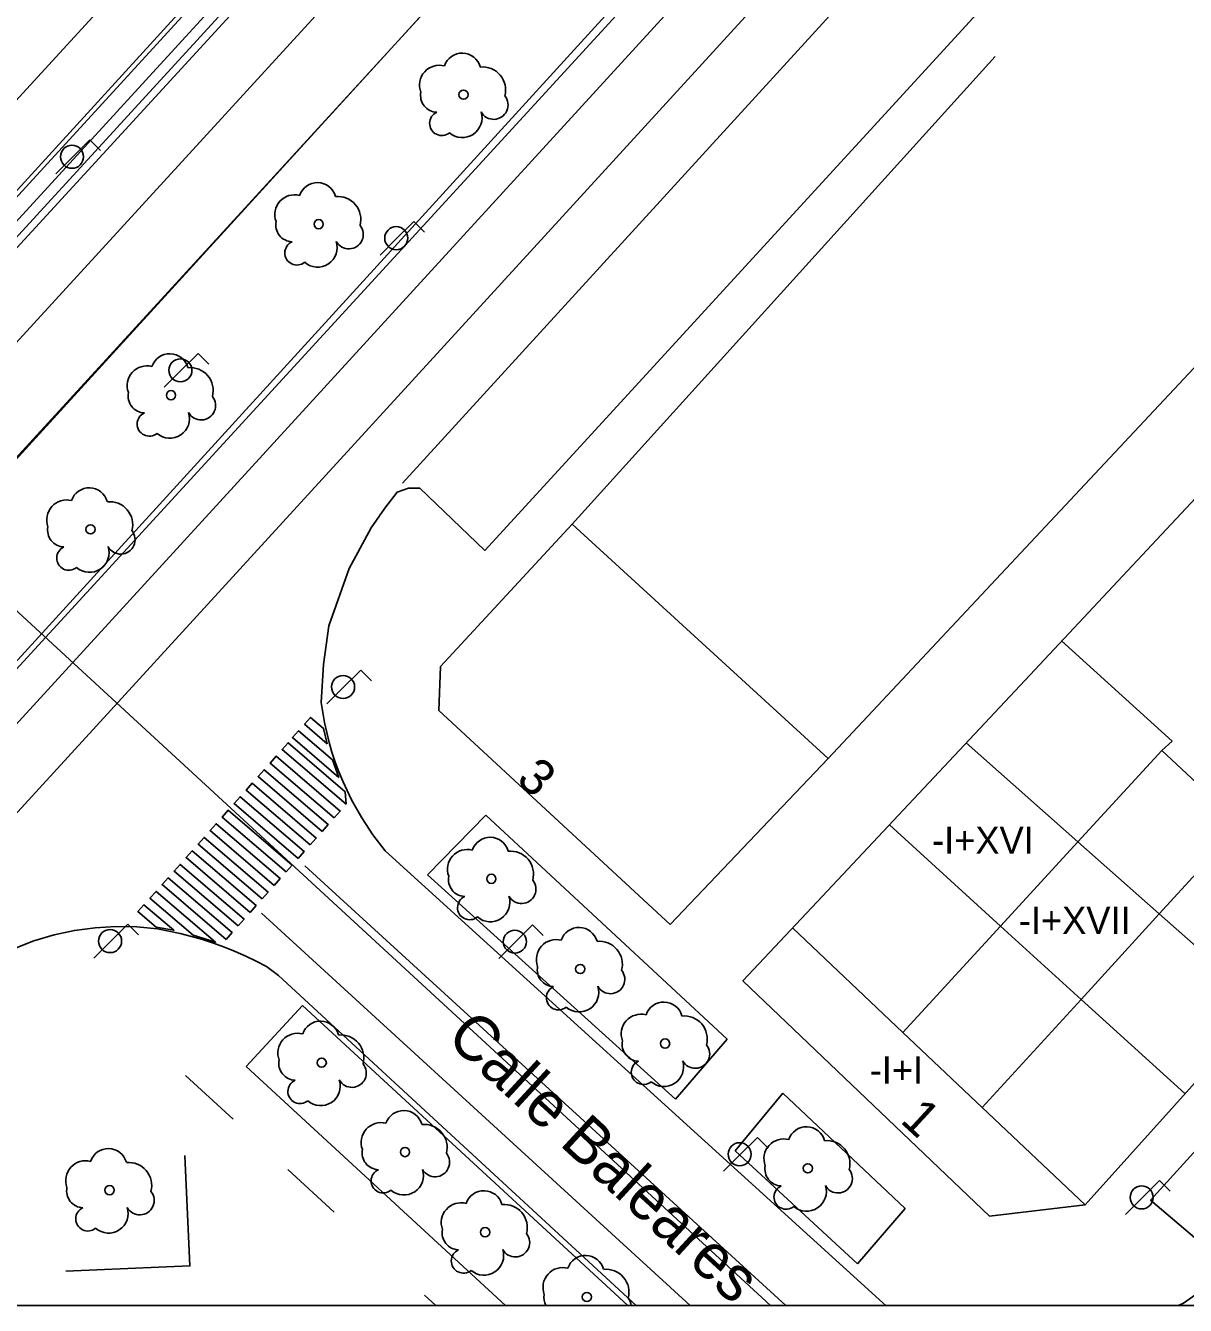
# Model space of a CAD drawing. Extents: x 282771 to 285132, y 4823109 to 4825496.
# Drawn here: x 283950.5 to 284014.7, y 4823109 to 4823179.8 of the extents above; entities that cross this region are included whole.
import ezdxf

# ---------------------------------------------------------------- set-up
doc = ezdxf.new("R2010")
doc.units = 0
for name, color, linetype in [('ACERA-BORDILLO', 7, 'Continuous'), ('ACERA-INTERIOR', 7, 'Continuous'), ('ARBOL', 7, 'Continuous'), ('BORDILLO', 7, 'Continuous'), ('CALLE-EJE', 7, 'Continuous'), ('CALLE-TEXTO', 7, 'Continuous'), ('Default', 7, 'Continuous'), ('EDIFICIO', 7, 'Continuous'), ('FAROLA', 7, 'Continuous'), ('MEDIANERA', 7, 'Continuous'), ('NUM-LOCAL', 7, 'Continuous'), ('NUM-PORTAL', 7, 'Continuous'), ('PASO-PEATONES', 7, 'Continuous'), ('SENAL-VIARIA', 7, 'Continuous'), ('TXT-ALTURA-EDIFICIO', 7, 'Continuous'), ('VALLA', 7, 'Continuous'), ('ZONA-VERDE', 7, 'Continuous')]:
    doc.layers.add(name, color=color, linetype=linetype)

msp = doc.modelspace()

# ---------------------------------------------------------------- linework, layer by layer
at = {"layer": 'ACERA-BORDILLO'}
for points in [[(284014.326, 4823109), (284014.593, 4823109.124), (284015.397, 4823109.695), (284016.228, 4823110.563), (284016.32, 4823110.988), (284016.191, 4823111.671), (284015.933, 4823112.133), (284012.775, 4823114.83), (284094.101, 4823204.374), (284098.214, 4823200.246), (284106.24, 4823208.85), (284107.079, 4823210.016), (284107.725, 4823211.391), (284108.108, 4823212.924), (284108.18, 4823214.534), (284107.929, 4823216.126), (284107.378, 4823217.607), (284106.583, 4823218.902), (284105.619, 4823219.967), (284075.439, 4823247.822), (284073.189, 4823249.142)], [(284057.772, 4823240.028), (283975.939, 4823150.768), (283972.338, 4823154.213), (283971.728, 4823154.207), (283971.091, 4823154), (283970.417, 4823153.099), (283969.65, 4823152.026), (283968.432, 4823149.772), (283967.311, 4823146.597), (283967.016, 4823144.454), (283966.886, 4823142.348), (283967.067, 4823141.242), (283967.327, 4823140.142), (283967.327, 4823140.142), (283967.487, 4823139.598), (283967.666, 4823139.058), (283967.864, 4823138.525), (283968.081, 4823137.999), (283968.57, 4823136.971), (283969.129, 4823135.983), (283969.753, 4823135.041), (283970.436, 4823134.151), (283997.961, 4823109.143), (283998.136, 4823109)], [(284024.967, 4823225.896), (284025.114, 4823226.079), (284025.208, 4823226.251), (284025.275, 4823226.442), (284025.308, 4823226.645), (284025.307, 4823226.85), (284025.271, 4823227.049), (284025.205, 4823227.234), (284025.114, 4823227.399), (284024.998, 4823227.548), (284024.854, 4823227.682), (284024.685, 4823227.793), (284024.497, 4823227.876), (284024.298, 4823227.925), (284024.096, 4823227.939), (284023.901, 4823227.92), (284023.718, 4823227.873), (284020.15, 4823226.633), (284012.18, 4823222.053), (284009.06, 4823219.693), (284005.645, 4823216.782), (283939.52, 4823144.323), (283906.966, 4823109)], [(283917.841, 4823109), (283946.509, 4823140.374), (284024.998, 4823225.93)], [(283984.311, 4823109), (283964.52, 4823127.244), (283963.87, 4823127.754), (283963.3, 4823128.044), (283962.72, 4823128.314), (283962.13, 4823128.574), (283961.54, 4823128.814), (283960.93, 4823129.034), (283960.32, 4823129.234), (283959.71, 4823129.413), (283959.09, 4823129.573), (283958.46, 4823129.713), (283957.84, 4823129.833), (283956.69, 4823129.943), (283955.53, 4823129.963), (283954.38, 4823129.893), (283953.24, 4823129.743), (283952.11, 4823129.493), (283951, 4823129.163), (283949.92, 4823128.744)]]:
    msp.add_lwpolyline(points, dxfattribs=at)
at = {"layer": 'ACERA-INTERIOR'}
for points in [[(283962.02, 4823119.294), (283959.38, 4823121.724)], [(283959.34, 4823117.294), (283959.63, 4823111.184), (283952.76, 4823110.894)], [(283967.61, 4823114.164), (283965.05, 4823116.514)], [(283973.223, 4823109), (283972.61, 4823109.564)]]:
    msp.add_lwpolyline(points, dxfattribs=at)
at = {"layer": 'ARBOL'}
for centre in [(283974.76, 4823175.983), (283966.749, 4823168.817), (283958.58, 4823159.353), (283954.128, 4823151.933), (283976.303, 4823132.598), (283981.219, 4823127.611), (283985.914, 4823123.485), (283966.919, 4823122.428), (283971.524, 4823117.483), (283993.81, 4823116.585), (283955.182, 4823115.376), (283975.958, 4823113.048), (283981.586, 4823109.467)]:
    msp.add_circle(centre, 0.255, dxfattribs=at)
for centre, radius, start, end in [((283974.69, 4823177.243), 1.038, 15.64228, 161.38435), ((283973.43, 4823176.513), 1.097, 75.4318, 200.55608), ((283975.82, 4823176.243), 1.272, 345.03273, 95.79925), ((283973.32, 4823175.943), 0.935, 168.59898, 268.13236), ((283976.43, 4823175.413), 0.797, 208.96246, 38.99103), ((283973.56, 4823174.393), 0.672, 113.73672, 309.4725), ((283974.7, 4823174.693), 1.086, 228.95447, 17.92796), ((283966.679, 4823170.077), 1.038, 15.64228, 161.38435), ((283965.419, 4823169.347), 1.097, 75.4318, 200.55608), ((283967.809, 4823169.077), 1.272, 345.03273, 95.79925), ((283965.309, 4823168.777), 0.935, 168.59898, 268.13236), ((283968.419, 4823168.247), 0.797, 208.96246, 38.99103), ((283965.549, 4823167.227), 0.672, 113.73672, 309.4725), ((283966.689, 4823167.527), 1.086, 228.95447, 17.92796), ((283957.25, 4823159.883), 1.097, 75.4318, 200.55608), ((283958.51, 4823160.613), 1.038, 15.64228, 161.38435), ((283959.64, 4823159.613), 1.272, 345.03273, 95.79925), ((283957.14, 4823159.313), 0.935, 168.59898, 268.13236), ((283960.25, 4823158.783), 0.797, 208.96246, 38.99103), ((283957.38, 4823157.763), 0.672, 113.73672, 309.4725), ((283958.52, 4823158.063), 1.086, 228.95447, 17.92796), ((283954.058, 4823153.193), 1.038, 15.64228, 161.38435), ((283952.798, 4823152.463), 1.097, 75.4318, 200.55608), ((283955.188, 4823152.193), 1.272, 345.03273, 95.79925), ((283952.688, 4823151.893), 0.935, 168.59898, 268.13236), ((283955.798, 4823151.363), 0.797, 208.96246, 38.99103), ((283952.928, 4823150.343), 0.672, 113.73672, 309.4725), ((283954.068, 4823150.643), 1.086, 228.95447, 17.92796), ((283976.233, 4823133.858), 1.038, 15.64228, 161.38435), ((283974.973, 4823133.128), 1.097, 75.4318, 200.55608), ((283977.363, 4823132.858), 1.272, 345.03273, 95.79925), ((283974.863, 4823132.558), 0.935, 168.59898, 268.13236), ((283977.973, 4823132.028), 0.797, 208.96246, 38.99103), ((283975.103, 4823131.008), 0.672, 113.73672, 309.4725), ((283976.243, 4823131.308), 1.086, 228.95447, 17.92796), ((283981.149, 4823128.871), 1.038, 15.64228, 161.38435), ((283979.889, 4823128.141), 1.097, 75.4318, 200.55608), ((283982.279, 4823127.871), 1.272, 345.03273, 95.79925), ((283979.779, 4823127.571), 0.935, 168.59898, 268.13236), ((283982.889, 4823127.041), 0.797, 208.96246, 38.99103), ((283980.019, 4823126.021), 0.672, 113.73672, 309.4725), ((283981.159, 4823126.321), 1.086, 228.95447, 17.92796), ((283985.844, 4823124.745), 1.038, 15.64228, 161.38435), ((283984.584, 4823124.015), 1.097, 75.4318, 200.55608), ((283986.974, 4823123.745), 1.272, 345.03273, 95.79925), ((283966.849, 4823123.688), 1.038, 15.64228, 161.38435), ((283965.589, 4823122.958), 1.097, 75.4318, 200.55608), ((283967.979, 4823122.688), 1.272, 345.03273, 95.79925), ((283984.474, 4823123.445), 0.935, 168.59898, 268.13236), ((283987.584, 4823122.915), 0.797, 208.96246, 38.99103), ((283965.479, 4823122.388), 0.935, 168.59898, 268.13236), ((283968.589, 4823121.858), 0.797, 208.96246, 38.99103), ((283984.714, 4823121.895), 0.672, 113.73672, 309.4725), ((283985.854, 4823122.195), 1.086, 228.95447, 17.92796), ((283965.719, 4823120.838), 0.672, 113.73672, 309.4725), ((283966.859, 4823121.138), 1.086, 228.95447, 17.92796), ((283971.454, 4823118.743), 1.038, 15.64228, 161.38435), ((283970.194, 4823118.013), 1.097, 75.4318, 200.55608), ((283972.584, 4823117.743), 1.272, 345.03273, 95.79925), ((283993.74, 4823117.845), 1.038, 15.64228, 161.38435), ((283992.48, 4823117.115), 1.097, 75.4318, 200.55608), ((283994.87, 4823116.845), 1.272, 345.03273, 95.79925), ((283955.112, 4823116.636), 1.038, 15.64228, 161.38435), ((283970.084, 4823117.443), 0.935, 168.59898, 268.13236), ((283973.194, 4823116.913), 0.797, 208.96246, 38.99103), ((283953.852, 4823115.906), 1.097, 75.4318, 200.55608), ((283956.242, 4823115.636), 1.272, 345.03273, 95.79925), ((283970.324, 4823115.893), 0.672, 113.73672, 309.4725), ((283971.464, 4823116.193), 1.086, 228.95447, 17.92796), ((283992.37, 4823116.545), 0.935, 168.59898, 268.13236), ((283995.48, 4823116.015), 0.797, 208.96246, 38.99103), ((283953.742, 4823115.336), 0.935, 168.59898, 268.13236), ((283956.852, 4823114.806), 0.797, 208.96246, 38.99103), ((283975.888, 4823114.308), 1.038, 15.64228, 161.38435), ((283992.61, 4823114.995), 0.672, 113.73672, 309.4725), ((283993.75, 4823115.295), 1.086, 228.95447, 17.92796), ((283953.982, 4823113.786), 0.672, 113.73672, 309.4725), ((283955.122, 4823114.086), 1.086, 228.95447, 17.92796), ((283974.628, 4823113.578), 1.097, 75.4318, 200.55608), ((283977.018, 4823113.308), 1.272, 345.03273, 95.79925), ((283974.518, 4823113.008), 0.935, 168.59898, 268.13236), ((283977.628, 4823112.478), 0.797, 208.96246, 38.99103), ((283974.758, 4823111.458), 0.672, 113.73672, 309.4725), ((283975.898, 4823111.758), 1.086, 228.95447, 17.92796), ((283981.516, 4823110.727), 1.038, 15.64228, 161.38435), ((283980.256, 4823109.997), 1.097, 75.4318, 200.55608), ((283982.646, 4823109.727), 1.272, 345.03273, 95.79925), ((283980.146, 4823109.427), 0.935, 168.59898, 207.16354), ((283983.256, 4823108.897), 0.797, 7.42456, 38.99103)]:
    msp.add_arc(centre, radius, start, end, dxfattribs=at)
at = {"layer": 'BORDILLO'}
msp.add_lwpolyline([(283893.529, 4823109), (283899.702, 4823115.783), (283912.305, 4823129.509), (283927.876, 4823146.537), (283946.79, 4823167.121), (283962.835, 4823184.69), (283976.56, 4823199.663), (283996.966, 4823222.047), (284003.508, 4823228.919), (284003.691, 4823229.025), (284005.101, 4823227.68), (283980.855, 4823201.135), (283963.692, 4823182.392), (283946.933, 4823164.136), (283930.471, 4823146.206), (283913.85, 4823128.041), (283897.431, 4823110.126), (283896.397, 4823109)], dxfattribs=at)
at = {"layer": 'CALLE-EJE'}
for points in [[(283939.31, 4823157.283), (283997.701, 4823221.043), (284014.388, 4823238.163)], [(283991.752, 4823109), (283939.31, 4823157.283)]]:
    msp.add_lwpolyline(points, dxfattribs=at)
at = {"layer": 'Default'}
msp.add_lwpolyline([(282771.5, 4823109), (285130.1, 4823109), (285130.1, 4825495.5)], dxfattribs=at)
at = {"layer": 'EDIFICIO'}
msp.add_lwpolyline([(284016.62, 4823155.113), (284032.739, 4823140.393), (284019.04, 4823125.554), (284009.15, 4823114.564), (284003.87, 4823113.944), (283990.22, 4823126.954), (283994.33, 4823131.334), (284005.55, 4823143.303), (284016.62, 4823155.113)], dxfattribs=at)
at = {"layer": 'FAROLA'}
for p, q in [((283954.083, 4823173.475), (283953.143, 4823172.545)), ((283954.673, 4823172.885), (283954.083, 4823173.475)), ((283953.143, 4823172.545), (283952.213, 4823171.605)), ((283972.02, 4823168.973), (283971.08, 4823168.043)), ((283972.61, 4823168.383), (283972.02, 4823168.973)), ((283971.08, 4823168.043), (283970.15, 4823167.103)), ((283960.08, 4823161.663), (283959.14, 4823160.733)), ((283960.67, 4823161.073), (283960.08, 4823161.663)), ((283959.14, 4823160.733), (283958.21, 4823159.793)), ((283969.08, 4823144.143), (283968.14, 4823143.213)), ((283969.67, 4823143.553), (283969.08, 4823144.143)), ((283968.14, 4823143.213), (283967.21, 4823142.273)), ((283956.19, 4823130.083), (283955.25, 4823129.153)), ((283956.78, 4823129.493), (283956.19, 4823130.083)), ((283978.582, 4823130.053), (283977.642, 4823129.123)), ((283979.172, 4823129.463), (283978.582, 4823130.053)), ((283955.25, 4823129.153), (283954.32, 4823128.214)), ((283977.642, 4823129.123), (283976.712, 4823128.183)), ((283991.019, 4823118.293), (283990.079, 4823117.363)), ((283991.609, 4823117.703), (283991.019, 4823118.293)), ((283990.079, 4823117.363), (283989.149, 4823116.423)), ((284013.26, 4823115.904), (284012.32, 4823114.974)), ((284013.85, 4823115.314), (284013.26, 4823115.904)), ((284012.32, 4823114.974), (284011.39, 4823114.034))]:
    msp.add_line(p, q, dxfattribs=at)
for centre, radius in [((283953.103, 4823172.545), 0.637), ((283971.04, 4823168.043), 0.637), ((283959.1, 4823160.733), 0.637), ((283968.1, 4823143.213), 0.637), ((283955.21, 4823129.153), 0.637), ((283977.602, 4823129.123), 0.638), ((283990.039, 4823117.363), 0.638), ((284012.28, 4823114.974), 0.637)]:
    msp.add_circle(centre, radius, dxfattribs=at)
at = {"layer": 'MEDIANERA'}
for points in [[(284007.85, 4823145.763), (284013.96, 4823140.213), (284013.39, 4823139.703)], [(284008.75, 4823134.643), (284002.57, 4823140.123)], [(284008.75, 4823134.643), (284013.39, 4823139.703)], [(284013.39, 4823139.703), (284017.78, 4823135.613)], [(283998.33, 4823135.593), (284004.47, 4823129.984)], [(284017.78, 4823135.613), (284013.25, 4823130.664)], [(284004.47, 4823129.984), (284008.75, 4823134.643)], [(284013.25, 4823130.664), (284008.75, 4823134.643)], [(284013.25, 4823130.664), (284008.93, 4823125.924)], [(284013.25, 4823130.664), (284019.04, 4823125.554)], [(283999.07, 4823124.104), (283992.97, 4823129.884)], [(284004.47, 4823129.984), (283999.07, 4823124.104)], [(284004.47, 4823129.984), (284008.93, 4823125.924)], [(284008.93, 4823125.924), (284003.46, 4823119.944)], [(284008.93, 4823125.924), (284014.66, 4823120.714)], [(284003.46, 4823119.944), (283999.07, 4823124.104)], [(284003.46, 4823119.944), (284009.15, 4823114.564)]]:
    msp.add_lwpolyline(points, dxfattribs=at)
at = {"layer": 'PASO-PEATONES'}
for points in [[(283967.217, 4823140.076), (283965.966, 4823141.157), (283966.298, 4823141.53), (283967.02, 4823140.918)], [(283967.862, 4823138.2), (283965.301, 4823140.409), (283965.634, 4823140.783), (283967.507, 4823139.175)], [(283968.275, 4823136.722), (283964.729, 4823139.753), (283965.061, 4823140.126), (283968.222, 4823137.405)], [(283967.61, 4823135.974), (283964.064, 4823139.005), (283964.397, 4823139.379), (283967.942, 4823136.348)], [(283966.946, 4823135.227), (283963.4, 4823138.258), (283963.732, 4823138.632), (283967.278, 4823135.601)], [(283966.281, 4823134.479), (283962.735, 4823137.511), (283963.067, 4823137.884), (283966.613, 4823134.853)], [(283965.616, 4823133.732), (283962.071, 4823136.763), (283962.403, 4823137.137), (283965.949, 4823134.106)], [(283964.952, 4823132.985), (283961.406, 4823136.016), (283961.738, 4823136.389), (283965.284, 4823133.358)], [(283964.287, 4823132.237), (283960.741, 4823135.268), (283961.073, 4823135.642), (283964.62, 4823132.611)], [(283963.622, 4823131.49), (283960.077, 4823134.521), (283960.409, 4823134.895), (283963.955, 4823131.863)], [(283962.958, 4823130.742), (283959.412, 4823133.773), (283959.744, 4823134.147), (283963.29, 4823131.116)], [(283962.293, 4823129.995), (283958.747, 4823133.026), (283959.08, 4823133.4), (283962.626, 4823130.368)], [(283961.629, 4823129.247), (283958.083, 4823132.279), (283958.415, 4823132.652), (283961.961, 4823129.621)], [(283959.812, 4823129.485), (283957.418, 4823131.531), (283957.751, 4823131.905), (283961.049, 4823129.091)], [(283957.754, 4823129.922), (283956.753, 4823130.784), (283957.086, 4823131.157), (283958.743, 4823129.751)]]:
    msp.add_lwpolyline(points, close=True, dxfattribs=at)
at = {"layer": 'SENAL-VIARIA'}
for points in [[(284053.006, 4823243.834), (283971.383, 4823154.485)], [(283888.897, 4823109), (283890.327, 4823110.56), (283994.418, 4823224.115)], [(283901.231, 4823109), (284001.931, 4823218.969)], [(284010.891, 4823207.687), (283920.585, 4823109)], [(284013.346, 4823205.441), (283925.096, 4823109)], [(283965.988, 4823133.325), (283992.593, 4823109)], [(283963.583, 4823130.694), (283987.311, 4823109)]]:
    msp.add_lwpolyline(points, dxfattribs=at)
at = {"layer": 'VALLA'}
msp.add_lwpolyline([(284018.71, 4823164.623), (283994.94, 4823139.263), (283980.77, 4823152.223), (284004.17, 4823178.093)], dxfattribs=at)
at = {"layer": 'ZONA-VERDE'}
for p, q in [((283998.818, 4823223.576), (283893.889, 4823109)), ((283895.889, 4823109), (283999.876, 4823222.518)), ((284005.642, 4823216.589), (283907.017, 4823109)), ((283917.476, 4823109), (284010.9, 4823211.363)), ((283980.77, 4823152.223), (283994.94, 4823139.263)), ((283986.195, 4823130.076), (283973.398, 4823141.918)), ((283994.94, 4823139.263), (283986.195, 4823130.076)), ((283972.77, 4823132.823), (283976, 4823136.123)), ((283976, 4823136.123), (283989.34, 4823123.735)), ((283986.49, 4823120.414), (283972.77, 4823132.823)), ((283965.859, 4823125.599), (283962.743, 4823122.22)), ((283983.858, 4823109), (283965.859, 4823125.599)), ((283989.34, 4823123.735), (283986.49, 4823120.414)), ((283962.743, 4823122.22), (283977.079, 4823109)), ((283989.792, 4823117.56), (283992.43, 4823120.744)), ((283992.43, 4823120.744), (283999.195, 4823114.36)), ((283996.56, 4823111.304), (283989.792, 4823117.56)), ((283999.195, 4823114.36), (283996.56, 4823111.304)), ((283977.079, 4823109), (283983.858, 4823109))]:
    msp.add_line(p, q, dxfattribs=at)
msp.add_lwpolyline([(283973.398, 4823141.918), (283973.495, 4823144.347), (283980.77, 4823152.223)], dxfattribs=at)

# ---------------------------------------------------------------- texts
at = {"layer": 'CALLE-TEXTO'}
msp.add_text('Calle Baleares', height=2.5, rotation=317.36384, dxfattribs=at).set_placement((283973.725, 4823123.7))
at = {"layer": 'NUM-LOCAL'}
msp.add_text('3', height=2, rotation=317.30004, dxfattribs=at).set_placement((283977.611, 4823138.01))
at = {"layer": 'NUM-PORTAL'}
msp.add_text('1', height=2, rotation=317.30004, dxfattribs=at).set_placement((283998.859, 4823119.168))
at = {"layer": 'TXT-ALTURA-EDIFICIO'}
for s, p in [('-I+XVI', (284000.683, 4823133.983)), ('-I+XVII', (284005.483, 4823129.554)), ('-I+I', (283997.236, 4823121.274))]:
    msp.add_text(s, height=1.5, rotation=0.00004, dxfattribs=at).set_placement(p)

doc.saveas('drawing.dxf')
